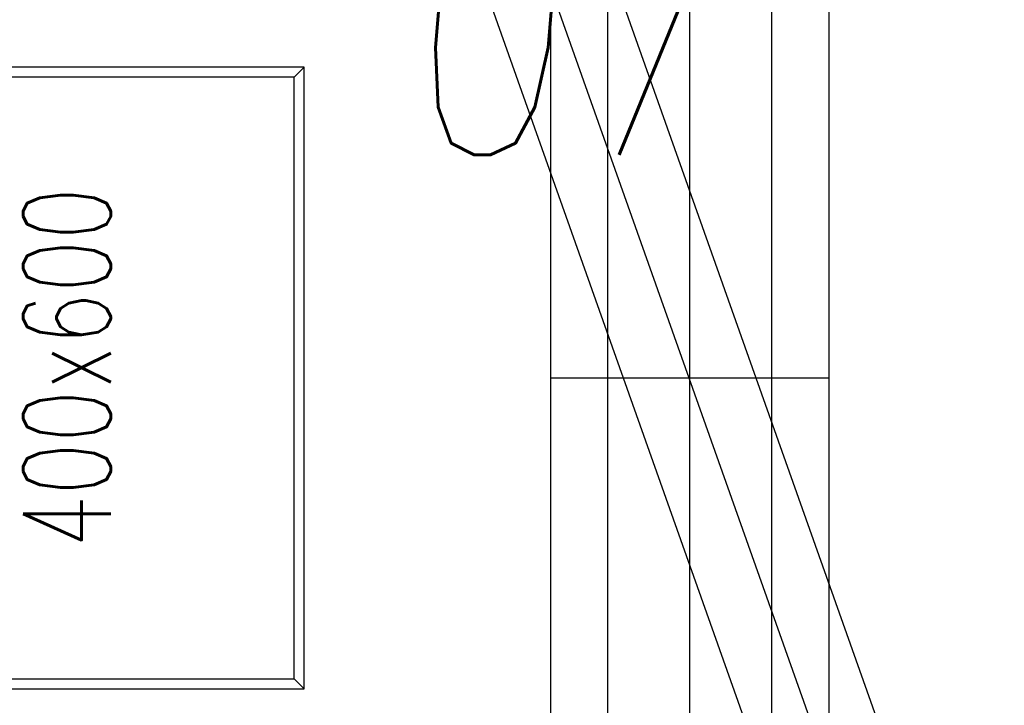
# Model space of a CAD drawing. Header units: millimetres. Extents: x 373037 to 682063, y 76092 to 274210.
# Tile 264 of 552: x 670378 to 671361, y 264698 to 265382. Entities that reach past the tile are written whole.
import ezdxf
from ezdxf.enums import TextEntityAlignment as Align

# ---------------------------------------------------------------- set-up
doc = ezdxf.new("R2010")
doc.units = ezdxf.units.MM
doc.header["$LTSCALE"] = 100
doc.layers.add('PUDORYS', color=253, linetype='CONTINUOUS')
doc.styles.add('CS-ROMANS', font='romans.shx', dxfattribs={"width": 0.75, "oblique": 5})
doc.styles.add('Text0.7_romans', font='romans.shx', dxfattribs={"width": 0.7})

msp = doc.modelspace()

# ---------------------------------------------------------------- linework, layer by layer
at = {"layer": 'PUDORYS', "color": 252, "true_color": 0x939598}
for p, q in [((671299.97, 264497.79), (670796.2, 265917.14)), ((671360.6, 264139.17), (670731.55, 265909.74)), ((670964.64, 265860.65), (670964.64, 264187.65)), ((671128.64, 264188.65), (671128.64, 265860.65)), ((671046.64, 264219.65), (671046.64, 265829.65)), ((671046.64, 264274.65), (671046.64, 265774.65)), ((670907.64, 265704.65), (670907.64, 264218.65)), ((671185.64, 264218.65), (671185.64, 265704.65)), ((671296.86, 264132.84), (670793.11, 265552.12)), ((670661.64, 265334.65), (670241.64, 265334.65)), ((670651.64, 265324.65), (670661.64, 265334.65)), ((670661.64, 264714.65), (670661.64, 265334.65)), ((670651.64, 265324.65), (670251.64, 265324.65)), ((670651.64, 264724.65), (670651.64, 265324.65)), ((670907.64, 265024.65), (671185.64, 265024.65)), ((670251.64, 264724.65), (670651.64, 264724.65)), ((670651.64, 264724.65), (670661.64, 264714.65)), ((670241.64, 264714.65), (670661.64, 264714.65))]:
    msp.add_line(p, q, dxfattribs=at)

# ---------------------------------------------------------------- texts
at = {"layer": 'PUDORYS', "color": 252, "ltscale": 15, "true_color": 0x939598, "style": 'CS-ROMANS', "oblique": 5, "width": 0.75}
msp.add_text('07', height=250, dxfattribs=at).set_placement((670759.15, 265247.16))
at = {"layer": 'PUDORYS', "color": 252, "true_color": 0x939598, "style": 'Text0.7_romans', "width": 0.7}
msp.add_text('400x600', height=87.5, rotation=90, dxfattribs=at).set_placement((670468.57, 265034.96), align=Align.CENTER)

doc.saveas('drawing.dxf')
